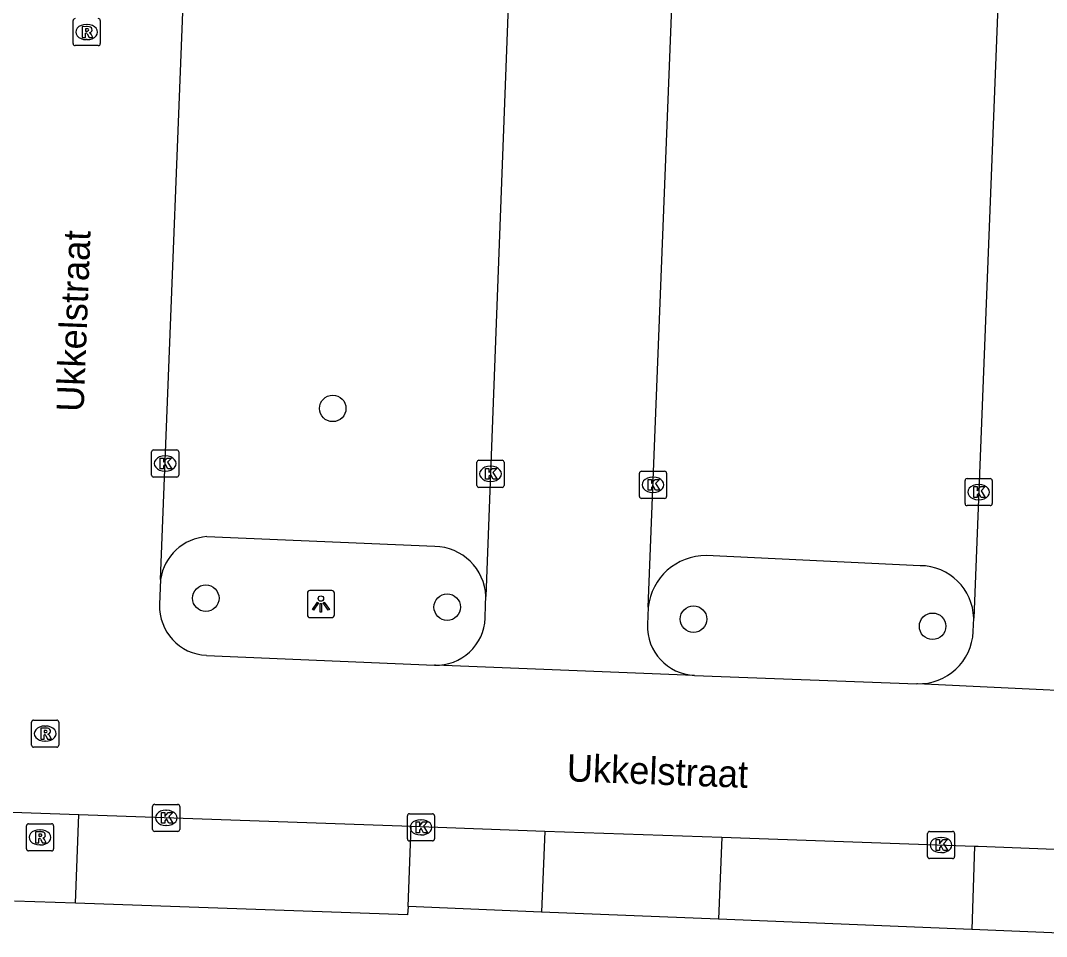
# Model space of a CAD drawing. Extents: x 160732 to 162105, y 387428 to 388479.
# Drawn here: x 161825.43 to 161863.26, y 387502.38 to 387536.16 of the extents above; entities that cross this region are included whole.
import ezdxf

# ---------------------------------------------------------------- set-up
doc = ezdxf.new("R2010")
doc.units = 0
for name, color, linetype in [('IMGEO_Boom', 7, 'Continuous'), ('IMGEO_Kolk', 7, 'Continuous'), ('IMGEO_Lichtpunt', 7, 'Continuous'), ('IMGEO_Openbare_ruimte_label', 7, 'Continuous'), ('IMGEO_Parkeervlak_open', 7, 'Continuous'), ('IMGEO_Rijbaan_lokaal_open', 7, 'Continuous'), ('IMGEO_Rioolput', 7, 'Continuous'), ('IMGEO_Voetpad_open', 7, 'Continuous')]:
    doc.layers.add(name, color=color, linetype=linetype)

msp = doc.modelspace()

# ---------------------------------------------------------------- linework, layer by layer
at = {"layer": 'IMGEO_Boom'}
for centre in [(161836.943, 387521.854), (161832.263, 387514.855), (161841.165, 387514.527), (161850.244, 387514.084), (161859.057, 387513.819)]:
    msp.add_circle(centre, 0.489, dxfattribs=at)
at = {"layer": 'IMGEO_Kolk'}
for p, q in [((161830.266, 387519.395), (161830.266, 387520.247)), ((161830.341, 387520.321), (161831.193, 387520.321)), ((161831.267, 387520.247), (161831.267, 387519.395)), ((161830.754, 387520.101), (161830.779, 387520.101)), ((161842.259, 387519.014), (161842.259, 387519.866)), ((161842.334, 387519.94), (161843.186, 387519.94)), ((161843.26, 387519.866), (161843.26, 387519.014)), ((161830.777, 387519.541), (161830.752, 387519.541)), ((161842.747, 387519.72), (161842.772, 387519.72)), ((161848.326, 387519.536), (161849.178, 387519.536)), ((161831.193, 387519.321), (161830.341, 387519.321)), ((161842.77, 387519.16), (161842.745, 387519.16)), ((161848.251, 387518.61), (161848.251, 387519.462)), ((161848.739, 387519.316), (161848.764, 387519.316)), ((161849.252, 387519.462), (161849.252, 387518.61)), ((161860.253, 387518.342), (161860.253, 387519.194)), ((161860.328, 387519.268), (161861.18, 387519.268)), ((161861.254, 387519.194), (161861.254, 387518.342)), ((161843.186, 387518.94), (161842.334, 387518.94)), ((161848.762, 387518.756), (161848.737, 387518.756)), ((161860.741, 387519.048), (161860.766, 387519.048)), ((161849.178, 387518.536), (161848.326, 387518.536)), ((161860.764, 387518.488), (161860.739, 387518.488)), ((161861.18, 387518.268), (161860.328, 387518.268)), ((161830.305, 387506.329), (161830.305, 387507.181)), ((161830.38, 387507.255), (161831.232, 387507.255)), ((161830.793, 387507.035), (161830.818, 387507.035)), ((161831.306, 387507.181), (161831.306, 387506.329)), ((161839.694, 387505.981), (161839.694, 387506.833)), ((161839.769, 387506.907), (161840.621, 387506.907)), ((161840.182, 387506.687), (161840.207, 387506.687)), ((161840.695, 387506.833), (161840.695, 387505.981)), ((161831.232, 387506.255), (161830.38, 387506.255)), ((161830.816, 387506.475), (161830.791, 387506.475)), ((161858.944, 387506.256), (161859.796, 387506.256)), ((161840.621, 387505.907), (161839.769, 387505.907)), ((161840.205, 387506.127), (161840.18, 387506.127)), ((161858.869, 387505.33), (161858.869, 387506.182)), ((161859.357, 387506.036), (161859.382, 387506.036)), ((161859.87, 387506.182), (161859.87, 387505.33)), ((161859.796, 387505.256), (161858.944, 387505.256)), ((161859.38, 387505.476), (161859.355, 387505.476))]:
    msp.add_line(p, q, dxfattribs=at)
for points in [[(161830.266, 387519.395), (161830.266, 387520.247)], [(161830.341, 387520.321), (161831.193, 387520.321)], [(161831.267, 387520.247), (161831.267, 387519.395)], [(161830.587, 387520.021), (161830.71, 387520.021), (161830.71, 387519.87), (161830.84, 387520.021), (161831.004, 387520.021), (161830.858, 387519.87), (161831.011, 387519.621), (161830.859, 387519.621), (161830.774, 387519.785), (161830.71, 387519.718), (161830.71, 387519.621), (161830.587, 387519.621), (161830.587, 387520.021)], [(161842.259, 387519.014), (161842.259, 387519.866)], [(161842.334, 387519.94), (161843.186, 387519.94)], [(161843.26, 387519.866), (161843.26, 387519.014)], [(161842.58, 387519.64), (161842.703, 387519.64), (161842.703, 387519.489), (161842.833, 387519.64), (161842.997, 387519.64), (161842.851, 387519.489), (161843.004, 387519.24), (161842.852, 387519.24), (161842.767, 387519.404), (161842.703, 387519.337), (161842.703, 387519.24), (161842.58, 387519.24), (161842.58, 387519.64)], [(161848.326, 387519.536), (161849.178, 387519.536)], [(161831.193, 387519.321), (161830.341, 387519.321)], [(161848.251, 387518.61), (161848.251, 387519.462)], [(161848.572, 387519.236), (161848.695, 387519.236), (161848.695, 387519.085), (161848.825, 387519.236), (161848.989, 387519.236), (161848.843, 387519.085), (161848.996, 387518.836), (161848.844, 387518.836), (161848.759, 387519), (161848.695, 387518.933), (161848.695, 387518.836), (161848.572, 387518.836), (161848.572, 387519.236)], [(161849.252, 387519.462), (161849.252, 387518.61)], [(161860.253, 387518.342), (161860.253, 387519.194)], [(161860.328, 387519.268), (161861.18, 387519.268)], [(161861.254, 387519.194), (161861.254, 387518.342)], [(161843.186, 387518.94), (161842.334, 387518.94)], [(161860.574, 387518.968), (161860.697, 387518.968), (161860.697, 387518.817), (161860.827, 387518.968), (161860.991, 387518.968), (161860.845, 387518.817), (161860.998, 387518.568), (161860.846, 387518.568), (161860.761, 387518.732), (161860.697, 387518.665), (161860.697, 387518.568), (161860.574, 387518.568), (161860.574, 387518.968)], [(161849.178, 387518.536), (161848.326, 387518.536)], [(161861.18, 387518.268), (161860.328, 387518.268)], [(161830.305, 387506.329), (161830.305, 387507.181)], [(161830.38, 387507.255), (161831.232, 387507.255)], [(161831.306, 387507.181), (161831.306, 387506.329)], [(161830.626, 387506.955), (161830.749, 387506.955), (161830.749, 387506.804), (161830.879, 387506.955), (161831.043, 387506.955), (161830.897, 387506.804), (161831.05, 387506.555), (161830.898, 387506.555), (161830.813, 387506.719), (161830.749, 387506.652), (161830.749, 387506.555), (161830.626, 387506.555), (161830.626, 387506.955)], [(161839.694, 387505.981), (161839.694, 387506.833)], [(161839.769, 387506.907), (161840.621, 387506.907)], [(161840.695, 387506.833), (161840.695, 387505.981)], [(161831.232, 387506.255), (161830.38, 387506.255)], [(161840.015, 387506.607), (161840.138, 387506.607), (161840.138, 387506.456), (161840.268, 387506.607), (161840.432, 387506.607), (161840.286, 387506.456), (161840.439, 387506.207), (161840.287, 387506.207), (161840.202, 387506.371), (161840.138, 387506.304), (161840.138, 387506.207), (161840.015, 387506.207), (161840.015, 387506.607)], [(161858.944, 387506.256), (161859.796, 387506.256)], [(161840.621, 387505.907), (161839.769, 387505.907)], [(161858.869, 387505.33), (161858.869, 387506.182)], [(161859.19, 387505.956), (161859.313, 387505.956), (161859.313, 387505.805), (161859.443, 387505.956), (161859.607, 387505.956), (161859.461, 387505.805), (161859.614, 387505.556), (161859.462, 387505.556), (161859.377, 387505.72), (161859.313, 387505.653), (161859.313, 387505.556), (161859.19, 387505.556), (161859.19, 387505.956)], [(161859.87, 387506.182), (161859.87, 387505.33)], [(161859.796, 387505.256), (161858.944, 387505.256)]]:
    msp.add_lwpolyline(points, dxfattribs=at)
for centre, start, end in [((161830.343, 387520.245), 91.552, 178.448), ((161830.343, 387520.245), 91.552, 178.448), ((161831.191, 387520.245), 1.552, 88.448), ((161831.191, 387520.245), 1.552, 88.448), ((161842.336, 387519.864), 91.552, 178.448), ((161842.336, 387519.864), 91.552, 178.448), ((161843.184, 387519.864), 1.552, 88.448), ((161843.184, 387519.864), 1.552, 88.448), ((161848.328, 387519.46), 91.552, 178.448), ((161848.328, 387519.46), 91.552, 178.448), ((161849.176, 387519.46), 1.552, 88.448), ((161849.176, 387519.46), 1.552, 88.448), ((161830.343, 387519.397), 181.552, 268.448), ((161830.343, 387519.397), 181.552, 268.448), ((161831.191, 387519.397), 271.552, 358.448), ((161831.191, 387519.397), 271.552, 358.448), ((161860.33, 387519.192), 91.552, 178.448), ((161860.33, 387519.192), 91.552, 178.448), ((161861.178, 387519.192), 1.552, 88.448), ((161861.178, 387519.192), 1.552, 88.448), ((161842.336, 387519.016), 181.552, 268.448), ((161842.336, 387519.016), 181.552, 268.448), ((161843.184, 387519.016), 271.552, 358.448), ((161843.184, 387519.016), 271.552, 358.448), ((161848.328, 387518.612), 181.552, 268.448), ((161848.328, 387518.612), 181.552, 268.448), ((161849.176, 387518.612), 271.552, 358.448), ((161849.176, 387518.612), 271.552, 358.448), ((161860.33, 387518.344), 181.552, 268.448), ((161860.33, 387518.344), 181.552, 268.448), ((161861.178, 387518.344), 271.552, 358.448), ((161861.178, 387518.344), 271.552, 358.448), ((161830.382, 387507.179), 91.552, 178.448), ((161830.382, 387507.179), 91.552, 178.448), ((161831.23, 387507.179), 1.552, 88.448), ((161831.23, 387507.179), 1.552, 88.448), ((161839.771, 387506.831), 91.552, 178.448), ((161839.771, 387506.831), 91.552, 178.448), ((161840.619, 387506.831), 1.552, 88.448), ((161840.619, 387506.831), 1.552, 88.448), ((161830.382, 387506.331), 181.552, 268.448), ((161830.382, 387506.331), 181.552, 268.448), ((161831.23, 387506.331), 271.552, 358.448), ((161831.23, 387506.331), 271.552, 358.448), ((161858.946, 387506.18), 91.552, 178.448), ((161858.946, 387506.18), 91.552, 178.448), ((161859.794, 387506.18), 1.552, 88.448), ((161859.794, 387506.18), 1.552, 88.448), ((161839.771, 387505.983), 181.552, 268.448), ((161839.771, 387505.983), 181.552, 268.448), ((161840.619, 387505.983), 271.552, 358.448), ((161840.619, 387505.983), 271.552, 358.448), ((161858.946, 387505.332), 181.552, 268.448), ((161858.946, 387505.332), 181.552, 268.448), ((161859.794, 387505.332), 271.552, 358.448), ((161859.794, 387505.332), 271.552, 358.448)]:
    msp.add_arc(centre, 0.0765, start, end, dxfattribs=at)
for centre, major_axis, ratio, start_param, end_param in [((161830.753, 387519.821), (-0.387, 0.002), 0.722429, 4.712389, 7.853982), ((161830.778, 387519.821), (-0.39, 0.002), 0.717154, 1.570796, 4.712389), ((161842.746, 387519.44), (-0.387, 0.002), 0.722429, 4.712389, 7.853982), ((161842.771, 387519.44), (-0.39, 0.002), 0.717154, 1.570796, 4.712389), ((161848.738, 387519.036), (-0.387, 0.002), 0.722429, 4.712389, 7.853982), ((161848.763, 387519.036), (-0.39, 0.002), 0.717154, 1.570796, 4.712389), ((161860.74, 387518.768), (-0.387, 0.002), 0.722429, 4.712389, 7.853982), ((161860.765, 387518.768), (-0.39, 0.002), 0.717154, 1.570796, 4.712389), ((161830.792, 387506.755), (-0.387, 0.002), 0.722429, 4.712389, 7.853982), ((161830.817, 387506.755), (-0.39, 0.002), 0.717154, 1.570796, 4.712389), ((161840.181, 387506.407), (-0.387, 0.002), 0.722429, 4.712389, 7.853982), ((161840.206, 387506.407), (-0.39, 0.002), 0.717154, 1.570796, 4.712389), ((161859.356, 387505.756), (-0.387, 0.002), 0.722429, 4.712389, 7.853982), ((161859.381, 387505.756), (-0.39, 0.002), 0.717154, 1.570796, 4.712389)]:
    msp.add_ellipse(centre, major_axis=major_axis, ratio=ratio, start_param=start_param, end_param=end_param, dxfattribs=at)
at = {"layer": 'IMGEO_Lichtpunt'}
for p, q in [((161836.008, 387515.044), (161836.008, 387514.237)), ((161836.008, 387515.044), (161836.008, 387514.237)), ((161836.91, 387515.139), (161836.102, 387515.139)), ((161836.91, 387515.139), (161836.102, 387515.139)), ((161837.004, 387514.237), (161837.004, 387515.044)), ((161837.004, 387514.237), (161837.004, 387515.044)), ((161836.102, 387514.143), (161836.91, 387514.143)), ((161836.102, 387514.143), (161836.91, 387514.143))]:
    msp.add_line(p, q, dxfattribs=at)
for points in [[(161836.382, 387514.708), (161836.421, 387514.68), (161836.233, 387514.418), (161836.195, 387514.445), (161836.382, 387514.708)], [(161836.484, 387514.66), (161836.531, 387514.66), (161836.531, 387514.338), (161836.484, 387514.338), (161836.484, 387514.66)], [(161836.594, 387514.68), (161836.632, 387514.707), (161836.819, 387514.445), (161836.78, 387514.417), (161836.594, 387514.68)]]:
    msp.add_lwpolyline(points, dxfattribs=at)
msp.add_circle((161836.507, 387514.842), 0.0994, dxfattribs=at)
for centre, start, end in [((161836.102, 387515.044), 90, 180), ((161836.102, 387515.044), 90, 180), ((161836.91, 387515.044), 0, 90), ((161836.91, 387515.044), 0, 90), ((161836.102, 387514.237), 180, 270), ((161836.102, 387514.237), 180, 270), ((161836.91, 387514.237), 270, 0), ((161836.91, 387514.237), 270, 360)]:
    msp.add_arc(centre, 0.0946, start, end, dxfattribs=at)
at = {"layer": 'IMGEO_Parkeervlak_open'}
for points in [[(161840.706, 387516.763), (161832.297, 387517.124)], [(161858.599, 387516.055), (161850.713, 387516.432)]]:
    msp.add_lwpolyline(points, dxfattribs=at)
for centre, radius, start, end in [((161832.427, 387515.279), 1.85, 94.0263, 171.5658), ((161840.668, 387514.84), 1.924, 2.4255, 88.8662), ((161850.708, 387514.284), 2.148, 89.8628, 173.6961), ((161858.585, 387514.067), 1.988, 1.4703, 89.5847)]:
    msp.add_arc(centre, radius, start, end, dxfattribs=at)
at = {"layer": 'IMGEO_Rijbaan_lokaal_open'}
for points in [[(161830.597, 387515.55), (161831.668, 387542.717), (161832.409, 387561.873)], [(161844.349, 387561.416), (161842.59, 387514.921)], [(161848.573, 387514.52), (161849.699, 387543.225), (161850.379, 387561.268)], [(161862.407, 387560.846), (161860.572, 387514.118)], [(161830.597, 387515.55), (161830.56, 387514.627)], [(161842.56, 387514.115), (161842.579, 387514.612), (161842.59, 387514.921)], [(161848.573, 387514.52), (161848.549, 387513.886)], [(161860.553, 387513.625), (161860.572, 387514.118)], [(161832.291, 387512.749), (161840.701, 387512.389)], [(161850.279, 387512.01), (161850.261, 387512.009), (161840.736, 387512.384), (161840.701, 387512.389)], [(161850.279, 387512.01), (161858.478, 387511.703)], [(161868.302, 387511.234), (161868.272, 387511.232), (161858.501, 387511.7), (161858.478, 387511.703)], [(161823.009, 387507.041), (161827.579, 387506.879)], [(161827.579, 387506.879), (161839.829, 387506.446)], [(161839.829, 387506.446), (161844.763, 387506.272)], [(161844.763, 387506.272), (161851.29, 387506.041)], [(161851.29, 387506.041), (161860.603, 387505.712)], [(161860.603, 387505.712), (161860.738, 387505.707), (161867.318, 387505.459)]]:
    msp.add_lwpolyline(points, dxfattribs=at)
for centre, radius, start, end in [((161832.368, 387514.557), 1.809, 177.7751, 267.56), ((161840.768, 387514.181), 1.794, 267.8742, 357.8765), ((161850.353, 387513.814), 1.806, 177.7268, 267.6361), ((161858.554, 387513.702), 2, 267.8213, 357.7944)]:
    msp.add_arc(centre, radius, start, end, dxfattribs=at)
at = {"layer": 'IMGEO_Rioolput'}
for p, q in [((161827.374, 387535.303), (161827.374, 387536.155)), ((161828.375, 387536.155), (161828.375, 387535.303)), ((161827.862, 387536.009), (161827.887, 387536.009)), ((161827.885, 387535.449), (161827.86, 387535.449)), ((161828.301, 387535.229), (161827.449, 387535.229)), ((161825.843, 387509.436), (161825.843, 387510.288)), ((161825.918, 387510.362), (161826.77, 387510.362)), ((161826.331, 387510.142), (161826.356, 387510.142)), ((161826.844, 387510.288), (161826.844, 387509.436)), ((161826.77, 387509.362), (161825.918, 387509.362)), ((161826.354, 387509.582), (161826.329, 387509.582)), ((161825.653, 387505.612), (161825.653, 387506.464)), ((161825.728, 387506.538), (161826.58, 387506.538)), ((161826.141, 387506.318), (161826.166, 387506.318)), ((161826.654, 387506.464), (161826.654, 387505.612)), ((161826.58, 387505.538), (161825.728, 387505.538)), ((161826.164, 387505.758), (161826.139, 387505.758))]:
    msp.add_line(p, q, dxfattribs=at)
for points in [[(161827.374, 387535.303), (161827.374, 387536.155)], [(161828.375, 387536.155), (161828.375, 387535.303)], [(161827.963, 387535.927), (161827.711, 387535.929), (161827.711, 387535.529)], [(161827.889, 387535.848), (161827.835, 387535.848), (161827.835, 387535.767)], [(161827.835, 387535.767), (161827.887, 387535.767)], [(161827.711, 387535.529), (161827.835, 387535.529), (161827.835, 387535.691), (161827.846, 387535.691)], [(161827.893, 387535.662), (161827.964, 387535.529), (161828.104, 387535.529), (161828.039, 387535.655)], [(161828.301, 387535.229), (161827.449, 387535.229)], [(161825.843, 387509.436), (161825.843, 387510.288)], [(161825.918, 387510.362), (161826.77, 387510.362)], [(161826.432, 387510.06), (161826.18, 387510.062), (161826.18, 387509.662)], [(161826.844, 387510.288), (161826.844, 387509.436)], [(161826.18, 387509.662), (161826.304, 387509.662), (161826.304, 387509.824), (161826.315, 387509.824)], [(161826.358, 387509.981), (161826.304, 387509.981), (161826.304, 387509.9)], [(161826.304, 387509.9), (161826.356, 387509.9)], [(161826.362, 387509.795), (161826.433, 387509.662), (161826.573, 387509.662), (161826.508, 387509.788)], [(161826.77, 387509.362), (161825.918, 387509.362)], [(161825.653, 387505.612), (161825.653, 387506.464)], [(161825.728, 387506.538), (161826.58, 387506.538)], [(161826.242, 387506.236), (161825.99, 387506.238), (161825.99, 387505.838)], [(161826.654, 387506.464), (161826.654, 387505.612)], [(161825.99, 387505.838), (161826.114, 387505.838), (161826.114, 387506), (161826.125, 387506)], [(161826.168, 387506.157), (161826.114, 387506.157), (161826.114, 387506.076)], [(161826.114, 387506.076), (161826.166, 387506.076)], [(161826.172, 387505.971), (161826.243, 387505.838), (161826.383, 387505.838), (161826.318, 387505.964)], [(161826.58, 387505.538), (161825.728, 387505.538)]]:
    msp.add_lwpolyline(points, dxfattribs=at)
for centre, radius, start, end in [((161827.451, 387536.153), 0.0765, 91.552, 178.448), ((161827.451, 387536.153), 0.0765, 91.552, 178.448), ((161828.299, 387536.153), 0.0765, 1.552, 88.448), ((161828.299, 387536.153), 0.0765, 1.552, 88.448), ((161827.871, 387535.956), 0.19, 274.7715, 282.9687), ((161827.895, 387535.752), 0.0964, 77.0061, 93.1865), ((161827.909, 387535.809), 0.0378, 276.6634, 79.6772), ((161827.962, 387535.817), 0.109, 350.3612, 89.416), ((161827.96, 387535.817), 0.112, 277.5842, 350.9817), ((161827.845, 387535.638), 0.0533, 26.0293, 88.6989), ((161827.944, 387535.602), 0.108, 29.5134, 73.7905), ((161827.451, 387535.305), 0.0765, 181.552, 268.448), ((161827.451, 387535.305), 0.0765, 181.552, 268.448), ((161828.299, 387535.305), 0.0765, 271.552, 358.448), ((161828.299, 387535.305), 0.0765, 271.552, 358.448), ((161825.92, 387510.286), 0.0765, 91.552, 178.448), ((161825.92, 387510.286), 0.0765, 91.552, 178.448), ((161826.431, 387509.95), 0.109, 350.3612, 89.416), ((161826.768, 387510.286), 0.0765, 1.552, 88.448), ((161826.768, 387510.286), 0.0765, 1.552, 88.448), ((161826.314, 387509.771), 0.0533, 26.0293, 88.6989), ((161826.34, 387510.089), 0.19, 274.7715, 282.9687), ((161826.364, 387509.885), 0.0964, 77.0061, 93.1865), ((161826.378, 387509.942), 0.0378, 276.6634, 79.6772), ((161826.429, 387509.95), 0.112, 277.5842, 350.9817), ((161826.413, 387509.735), 0.108, 29.5134, 73.7905), ((161825.92, 387509.438), 0.0765, 181.552, 268.448), ((161825.92, 387509.438), 0.0765, 181.552, 268.448), ((161826.768, 387509.438), 0.0765, 271.552, 358.448), ((161826.768, 387509.438), 0.0765, 271.552, 358.448), ((161825.73, 387506.462), 0.0765, 91.552, 178.448), ((161825.73, 387506.462), 0.0765, 91.552, 178.448), ((161826.241, 387506.126), 0.109, 350.3612, 89.416), ((161826.578, 387506.462), 0.0765, 1.552, 88.448), ((161826.578, 387506.462), 0.0765, 1.552, 88.448), ((161826.124, 387505.947), 0.0533, 26.0293, 88.6989), ((161826.15, 387506.265), 0.19, 274.7715, 282.9687), ((161826.174, 387506.061), 0.0964, 77.0061, 93.1865), ((161826.188, 387506.118), 0.0378, 276.6634, 79.6772), ((161826.239, 387506.126), 0.112, 277.5842, 350.9817), ((161826.223, 387505.911), 0.108, 29.5134, 73.7905), ((161825.73, 387505.614), 0.0765, 181.552, 268.448), ((161825.73, 387505.614), 0.0765, 181.552, 268.448), ((161826.578, 387505.614), 0.0765, 271.552, 358.448), ((161826.578, 387505.614), 0.0765, 271.552, 358.448)]:
    msp.add_arc(centre, radius, start, end, dxfattribs=at)
for centre, major_axis, ratio, start_param, end_param in [((161827.861, 387535.729), (-0.387, 0.002), 0.722429, 4.712389, 7.853982), ((161827.886, 387535.729), (-0.39, 0.002), 0.717154, 1.570796, 4.712389), ((161826.33, 387509.862), (-0.387, 0.002), 0.722429, 4.712389, 7.853982), ((161826.355, 387509.862), (-0.39, 0.002), 0.717154, 1.570796, 4.712389), ((161826.14, 387506.038), (-0.387, 0.002), 0.722429, 4.712389, 7.853982), ((161826.165, 387506.038), (-0.39, 0.002), 0.717154, 1.570796, 4.712389)]:
    msp.add_ellipse(centre, major_axis=major_axis, ratio=ratio, start_param=start_param, end_param=end_param, dxfattribs=at)
at = {"layer": 'IMGEO_Voetpad_open'}
for points in [[(161827.464, 387503.607), (161827.579, 387506.879)], [(161839.725, 387503.485), (161839.829, 387506.446)], [(161844.763, 387506.272), (161844.643, 387503.284)], [(161851.29, 387506.041), (161851.164, 387503.018)], [(161860.603, 387505.712), (161860.503, 387502.636)], [(161827.464, 387503.607), (161825.215, 387503.686)], [(161839.725, 387503.485), (161839.7, 387503.179), (161827.464, 387503.607)], [(161844.643, 387503.284), (161839.725, 387503.485)], [(161851.164, 387503.018), (161844.643, 387503.284)], [(161860.503, 387502.636), (161851.164, 387503.018)], [(161866.686, 387502.383), (161860.503, 387502.636)]]:
    msp.add_lwpolyline(points, dxfattribs=at)

# ---------------------------------------------------------------- texts
at = {"layer": 'IMGEO_Openbare_ruimte_label'}
for rotation, p in [(87.7644, (161827.757, 387521.712)), (357.8789, (161845.555, 387508.107))]:
    msp.add_text('Ukkelstraat', height=1, rotation=rotation, dxfattribs=at).set_placement(p)

doc.saveas('drawing.dxf')
